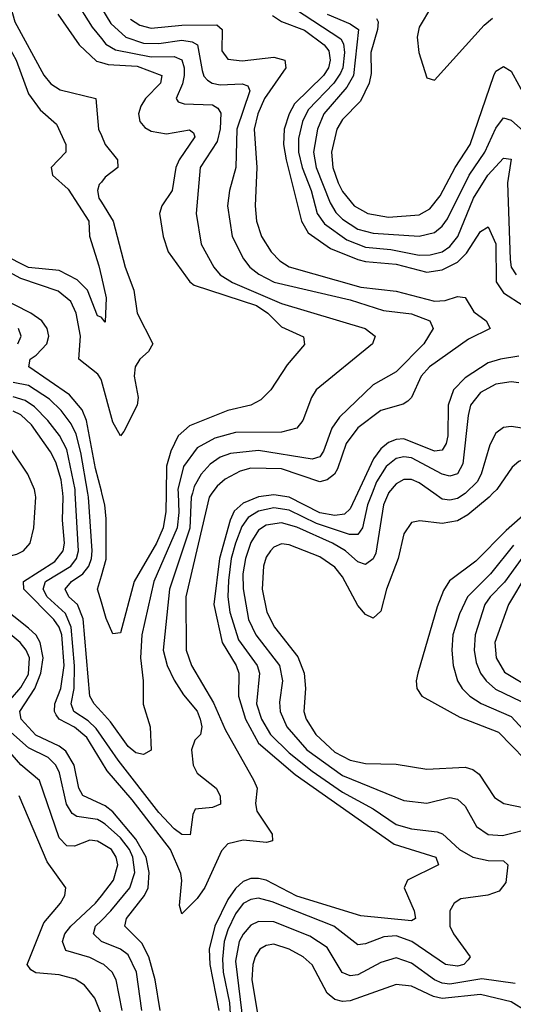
# Model space of a CAD drawing. Header units: inches. Extents: x 884549 to 1028252, y 526810 to 653624.
# Tile 977 of 1056: x 1019787 to 1021076, y 618666 to 621235. Entities that reach past the tile are written whole.
import ezdxf

# ---------------------------------------------------------------- set-up
doc = ezdxf.new("R2010")
doc.units = ezdxf.units.IN
doc.header["$MEASUREMENT"] = 0
for name, color, linetype in [('B0611', 7, 'Continuous'), ('B0612', 7, 'Continuous'), ('B0621', 7, 'Continuous'), ('B0622', 7, 'Continuous')]:
    doc.layers.add(name, color=color, linetype=linetype)

msp = doc.modelspace()

# ---------------------------------------------------------------- linework, layer by layer
at = {"layer": 'B0611', "color": 5}
for points, elevation in [([(1020000, 619188.8), (1019951.3, 619211.3), (1019941.5, 619230), (1019929.3, 619290), (1019906.9, 619326.9), (1019890, 619340.2), (1019828.7, 619368.7), (1019790.4, 619410), (1019786.8, 619430), (1019826.5, 619490), (1019842.4, 619530), (1019848.5, 619570), (1019840.3, 619610), (1019829.5, 619629.5), (1019810, 619647.5), (1019655.8, 619770), (1019641.6, 619790), (1019657.5, 619810), (1019779.5, 619840.5), (1019796.7, 619850), (1019814.2, 619870), (1019823.8, 619910), (1019828.6, 619990), (1019827, 620000)], 2420), ([(1020000, 619300.2), (1019962.2, 619362.2), (1019930, 619389.4), (1019890, 619410), (1019881.9, 619421.9), (1019877.4, 619430), (1019878.6, 619450), (1019894.1, 619490), (1019903.2, 619550), (1019897, 619630), (1019890.2, 619650.2), (1019876.3, 619670), (1019797.7, 619750), (1019796.6, 619770), (1019878.6, 619821.4), (1019900.4, 619850), (1019903.7, 619870), (1019898.3, 619930), (1019900.5, 619990), (1019899.2, 620000)], 2380), ([(1020000, 619366.3), (1019986.1, 619386.1), (1019965.7, 619405.7), (1019927.9, 619430), (1019921, 619450), (1019928.9, 619490), (1019930.3, 619549.7), (1019921.6, 619650), (1019906.2, 619686.2), (1019859, 619730), (1019847.8, 619750), (1019854.2, 619770), (1019920.6, 619810), (1019935.1, 619830), (1019940.2, 619850), (1019932, 620000)], 2360), ([(1020000, 619429.4), (1019980.9, 619450), (1019970.3, 619470), (1019952.2, 619672.2), (1019937.7, 619710), (1019915.4, 619730), (1019905.2, 619750), (1019922.1, 619770), (1019952.1, 619790), (1019967.6, 619810), (1019974.2, 619830), (1019976.3, 619850), (1019966.1, 619990), (1019964.4, 620000)], 2340), ([(1020000, 619715.6), (1019990, 619749.4), (1020000, 619784.7)], 2320), ([(1019736, 619430), (1019790, 619492.7), (1019810, 619528.2), (1019812.2, 619570), (1019803.5, 619590), (1019787.9, 619610), (1019730, 619658.1)], 2440), ([(1020000, 619142.5), (1019990, 619148.3), (1019936.1, 619156.1), (1019923.9, 619163.9), (1019908.9, 619188.9), (1019890.6, 619270), (1019881.4, 619290), (1019861.3, 619310), (1019810, 619335.9), (1019747.9, 619390)], 2440), ([(1020000, 619086.2), (1019990, 619092.2), (1019970, 619094.5), (1019930, 619079.2), (1019910, 619079.7), (1019890, 619100.7), (1019838.9, 619250), (1019790, 619291.7), (1019750, 619337.1)], 2460), ([(1020000, 618639.1), (1019982.7, 618682.7), (1019956.4, 618716.4), (1019932, 618732), (1019890, 618743.5), (1019828.8, 618748.8), (1019816.1, 618756.1), (1019806.7, 618770), (1019850, 618878.8), (1019893.4, 618930), (1019905, 618950), (1019907.3, 618970), (1019858.2, 619038.2), (1019785.9, 619210)], 2480), ([(1020000, 618773.3), (1019970, 618788.9), (1019907.2, 618807.2), (1019898.7, 618830), (1019904.8, 618850), (1019920.3, 618870), (1019984.4, 618930), (1020000, 618949.7)], 2460), ([(1020000, 618830.7), (1019979.7, 618850), (1019984.6, 618870), (1020000, 618885.2)], 2440)]:
    msp.add_lwpolyline(points, dxfattribs=dict(at, elevation=elevation))
at = {"layer": 'B0612', "color": 5}
for points, elevation in [([(1019757.9, 621290), (1019773.8, 621230), (1019850, 621090.6), (1019868.2, 621068.2), (1019892.5, 621052.5), (1019986, 621030), (1019992.7, 620950), (1020000, 620932.9)], 2280), ([(1019929.8, 621290), (1019975.7, 621215.7), (1020000, 621186.1)], 2340), ([(1019716.3, 621270), (1019739.3, 621199.3), (1019777.9, 621130), (1019810, 621041.9), (1019840.5, 621000.5), (1019882.9, 620962.9), (1019907.5, 620910), (1019907.7, 620890), (1019869.4, 620850), (1019872.8, 620830), (1019913.1, 620793.1), (1019967.6, 620710), (1019969.1, 620670.9), (1019993.2, 620593.2), (1020000, 620563.4)], 2260), ([(1019886.2, 621250), (1019942.5, 621170), (1019987.5, 621127.5), (1020000, 621123.7)], 2320), ([(1020000, 620811.8), (1019994.7, 620805.3), (1019989.7, 620790), (1019993.3, 620770), (1020000, 620759.4)], 2280), ([(1020000, 620458.2), (1019999.2, 620459.2), (1019990, 620463), (1019964, 620530), (1019936.5, 620556.5), (1019890, 620581.2), (1019810, 620588.7), (1019742.9, 620622.9)], 2260), ([(1020000, 620293.8), (1019998.6, 620298.6), (1019990.7, 620310.7), (1019941, 620350), (1019945.8, 620410), (1019934.7, 620470), (1019920.1, 620500.1), (1019886.9, 620526.9), (1019790, 620560.5), (1019730, 620592)], 2280), ([(1020000, 620005.3), (1019984.7, 620064.7), (1019961.4, 620190), (1019950, 620217.5), (1019917.1, 620257), (1019810.5, 620330), (1019814.3, 620350), (1019830, 620360.1), (1019857.5, 620390), (1019862.5, 620410), (1019858.2, 620430), (1019844.3, 620450), (1019815.5, 620470), (1019650, 620554.1)], 2320), ([(1019782.3, 620390), (1019790.7, 620410), (1019783.4, 620430)], 2340), ([(1019964.4, 620000), (1019946.3, 620106.3), (1019934.2, 620154.2), (1019921.3, 620181.3), (1019895.3, 620215.3), (1019864.9, 620244.9), (1019810, 620280.6), (1019770, 620288.9)], 2340), ([(1019932, 620000), (1019931.4, 620010), (1019910, 620113.6), (1019890.4, 620150.4), (1019860.2, 620190), (1019825.6, 620225.6), (1019801.5, 620241.5), (1019770, 620251.6)], 2360), ([(1019899.2, 620000), (1019894.7, 620034.7), (1019880.9, 620080.9), (1019867.6, 620107.6), (1019818, 620178), (1019790, 620204.8), (1019770, 620213.6)], 2380), ([(1019827, 620000), (1019825.4, 620010), (1019808.2, 620050), (1019760.5, 620120.5)], 2420)]:
    msp.add_lwpolyline(points, dxfattribs=dict(at, elevation=elevation))
at = {"layer": 'B0621', "color": 5}
for points, elevation in [([(1020237.6, 620000), (1020234.8, 619990), (1020231.2, 619908.8), (1020177.9, 619750), (1020161, 619590), (1020171.7, 619550), (1020190, 619512.1), (1020214.2, 619474.2), (1020250, 619430.9), (1020257.8, 619410), (1020262, 619390), (1020258.5, 619370), (1020244.2, 619355.8), (1020235.4, 619330), (1020239.7, 619290), (1020250, 619269.1), (1020299.4, 619230), (1020310.1, 619210), (1020311, 619189), (1020290, 619179.9), (1020244.8, 619175.2), (1020238.5, 619161.5), (1020231.5, 619108.5), (1020210, 619109.9), (1020190, 619124), (1020150, 619167.1), (1020043.8, 619303.8), (1020000, 619366.3)], 2360), ([(1020168.9, 620000), (1020168.2, 619951.8), (1020161.4, 619910), (1020143.9, 619870), (1020085.5, 619770), (1020050, 619635.8), (1020030, 619633), (1020012.7, 619672.7), (1020000, 619715.6)], 2320), ([(1020000, 619784.7), (1020012.2, 619827.8), (1020012.8, 619932.8), (1020009.1, 619970), (1020001.4, 620000)], 2320), ([(1020288.6, 620000), (1020281.1, 619990), (1020220.9, 619730), (1020221.6, 619590), (1020235.8, 619550), (1020293.2, 619453.2), (1020323.4, 619383.4), (1020398.2, 619250), (1020406.6, 619230), (1020402.5, 619190), (1020405.8, 619170), (1020445.6, 619110), (1020447.2, 619092.8), (1020431.3, 619088.7), (1020370, 619094.8), (1020330, 619085), (1020313.5, 619066.5), (1020270, 618970.9), (1020250, 618942.4), (1020210, 618902.7), (1020204.4, 618924.4), (1020210.3, 618989.7), (1020207.5, 619007.5), (1020180.2, 619070), (1020080.1, 619200.1), (1020015.2, 619275.2), (1020000, 619300.2)], 2380), ([(1020200.2, 620000), (1020202.7, 619950), (1020198, 619910), (1020137.4, 619770), (1020105.6, 619630), (1020102.6, 619570), (1020109.2, 619510), (1020109.6, 619449.6), (1020127.1, 619390), (1020130.2, 619329.8), (1020110, 619318.5), (1020090, 619322.7), (1020070, 619338.7), (1020023.7, 619403.7), (1020000, 619429.4)], 2340), ([(1020668.9, 620000), (1020650, 619959), (1020635, 619945), (1020610, 619941.6), (1020570, 619948.6), (1020490, 619989.3), (1020450, 619996.1), (1020410, 619990.1), (1020370, 619974.1), (1020347, 619953), (1020336.3, 619930), (1020308.2, 619830), (1020294.1, 619710), (1020315.1, 619610), (1020352.2, 619550), (1020359.3, 619530), (1020358, 619470), (1020376.3, 619410), (1020410, 619348.2), (1020505.7, 619265.7), (1020764.5, 619084.5), (1020873.1, 619050), (1020880.6, 619030), (1020799.3, 618990), (1020790.8, 618970), (1020816.4, 618910), (1020820.6, 618890), (1020810, 618884.5), (1020677.7, 618897.7), (1020510, 618948.5), (1020430, 618990), (1020410, 618994.6), (1020390, 618994.5), (1020370, 618986.7), (1020350, 618968.8), (1020330, 618939.9), (1020296.5, 618870), (1020281.8, 618810), (1020283.1, 618770), (1020306.5, 618650)], 2420), ([(1020706.8, 620000), (1020694.8, 619970), (1020681.6, 619910), (1020670, 619892.1), (1020648.2, 619891.8), (1020561.3, 619921.3), (1020490, 619955.4), (1020450, 619961.8), (1020410, 619952.7), (1020383.5, 619936.5), (1020366.9, 619913.1), (1020350.4, 619869.6), (1020338.7, 619830), (1020332.2, 619772.2), (1020330.6, 619730), (1020335.8, 619690), (1020357.7, 619617.7), (1020406.5, 619550), (1020412.9, 619530), (1020405.4, 619450), (1020418, 619410), (1020441.2, 619370), (1020490, 619322.4), (1020550, 619274.6), (1020630, 619220.3), (1020710, 619176.9), (1020770, 619136), (1020810, 619124.1), (1020876.9, 619116.9), (1020890.9, 619110.9), (1020934.9, 619070), (1020970, 619050.4), (1021010, 619041.4), (1021050, 619040.6), (1021061.2, 619030), (1021056, 618984), (1021038.4, 618961.6), (1021008.8, 618951.2), (1020938.3, 618941.7), (1020921.1, 618930), (1020910.2, 618910), (1020910.1, 618870), (1020919.3, 618850), (1020963.1, 618790), (1020957.9, 618782.1), (1020946, 618770), (1020930, 618766.1), (1020898.2, 618770), (1020810.6, 618830.6), (1020770, 618845.1), (1020737.3, 618842.7), (1020690, 618824), (1020670, 618821.5), (1020606.7, 618870), (1020446.3, 618933.7), (1020410, 618943.3), (1020390, 618940.2), (1020370, 618929.2), (1020350, 618902.5), (1020330, 618860.4), (1020320.9, 618830), (1020316.1, 618783.9), (1020318.4, 618750), (1020334.4, 618670), (1020343, 618530)], 2440), ([(1020749.5, 620000), (1020736.3, 619970), (1020716.8, 619843.2), (1020710, 619828.7), (1020690, 619813.6), (1020670, 619820.7), (1020637.3, 619850), (1020603.5, 619870), (1020510, 619911.4), (1020470, 619923), (1020430, 619916.9), (1020410, 619903.4), (1020390, 619871.4), (1020376, 619830), (1020369.8, 619790), (1020370.5, 619750.5), (1020384.3, 619670), (1020403.6, 619630), (1020465.5, 619550), (1020472.7, 619510), (1020464.9, 619455.1), (1020466.9, 619430), (1020484.3, 619390), (1020536.9, 619330), (1020630, 619263.6), (1020790, 619198), (1020850, 619191.3), (1020910, 619205.8), (1020930, 619202.1), (1020950, 619183.5), (1020979.5, 619130), (1021010, 619109.6), (1021047, 619107), (1021130, 619127.9)], 2460), ([(1021022.3, 620000), (1021012.4, 619990), (1020956.9, 619943.1), (1020930, 619928), (1020890, 619921.1), (1020831.9, 619928.1), (1020810, 619923.4), (1020790, 619894), (1020774.8, 619830), (1020744.4, 619750), (1020730, 619692.6), (1020710, 619673.6), (1020690, 619683.2), (1020670, 619706.9), (1020630, 619781.8), (1020610, 619807.2), (1020570, 619833.7), (1020490, 619865.2), (1020470, 619867.5), (1020450, 619859.1), (1020441.4, 619850), (1020430, 619832.9), (1020423.6, 619810), (1020420.2, 619750), (1020432, 619690), (1020451.8, 619650), (1020512.6, 619572.6), (1020529.8, 619530), (1020532.8, 619490), (1020528.4, 619430), (1020534.5, 619410), (1020559.7, 619370), (1020610, 619324.6), (1020650, 619303.2), (1020690, 619294.9), (1020770, 619293.3), (1020850, 619279.6), (1020950, 619285.3), (1020970, 619279.3), (1020986.7, 619266.7), (1021026.1, 619206.1), (1021050.6, 619190.6), (1021190, 619161.7)], 2480), ([(1020951, 620000), (1020950, 619999), (1020930, 619986.5), (1020910, 619981.5), (1020890, 619984.3), (1020868, 620000)], 2460), ([(1021130, 619967.2), (1021057.2, 619902.8), (1020977.6, 619822.4), (1020908.6, 619771.5), (1020893.5, 619746.5), (1020876.8, 619703.2), (1020826.5, 619530), (1020822.1, 619510), (1020824, 619490), (1020836.9, 619470), (1020935.8, 619415.8), (1021036.6, 619376.6), (1021140.7, 619270)], 2520), ([(1021075.8, 619864.2), (1021015.6, 619790), (1020956, 619730), (1020934.9, 619685.1), (1020917.5, 619630), (1020914.8, 619590), (1020918.3, 619550), (1020929.6, 619510), (1020942.1, 619490), (1020962, 619470), (1020991.3, 619451.3), (1021070, 619417.6), (1021121.6, 619361.6)], 2540), ([(1021112, 619850), (1021052.3, 619767.7), (1021014.7, 619730), (1021001, 619710), (1020976.1, 619630), (1020973.5, 619590), (1020978.3, 619558.3), (1020989.7, 619530), (1021004.3, 619510), (1021029.1, 619489.1), (1021096.3, 619456.3)], 2560), ([(1021110.9, 619790), (1021063, 619710), (1021027.7, 619610), (1021030.4, 619570), (1021052.9, 619532.9), (1021127.9, 619487.9)], 2580), ([(1020153.8, 618650), (1020140.7, 618730), (1020123.8, 618790), (1020105.9, 618825.9), (1020061.6, 618870), (1020065.8, 618890), (1020112.7, 618950), (1020122, 618970), (1020124.7, 619010), (1020116.9, 619050), (1020090, 619097.3), (1020030, 619168.8), (1020010, 619184.2), (1020000, 619188.8)], 2420), ([(1020000, 618885.2), (1020025.1, 618910), (1020074.5, 618970), (1020087.6, 619010), (1020082.3, 619050), (1020073.4, 619070), (1020050, 619101.1), (1020010, 619136.8), (1020000, 619142.5)], 2440), ([(1020000, 618949.7), (1020032, 618990), (1020043.2, 619030), (1020039, 619050), (1020026.9, 619070), (1020000, 619086.2)], 2460), ([(1021080.6, 618720.6), (1020993.2, 618733.2), (1020910, 618719.4), (1020890, 618721.4), (1020870, 618730.2), (1020810, 618774.2), (1020770, 618787.5), (1020730, 618775.3), (1020670, 618743.7), (1020650, 618740.5), (1020629.1, 618749.1), (1020590, 618814.7), (1020544.4, 618844.4), (1020450, 618882.1), (1020410, 618882.9), (1020390, 618872.6), (1020370, 618849.9), (1020360, 618830), (1020350, 618779), (1020378.5, 618550)], 2460), ([(1020105.8, 618650), (1020092, 618750), (1020070, 618795.6), (1020050, 618810.7), (1020000.7, 618830), (1020000, 618830.7)], 2440), ([(1021108.9, 618648.9), (1021070, 618672.9), (1020990, 618691.8), (1020890, 618682), (1020867.1, 618687.1), (1020810, 618713.4), (1020770, 618717.8), (1020650, 618675.8), (1020630, 618674.1), (1020610, 618678.9), (1020590, 618695.3), (1020550, 618769.9), (1020526.5, 618790), (1020490, 618810.6), (1020450, 618823), (1020430, 618819.9), (1020414.1, 618810), (1020401.2, 618790), (1020395.4, 618770), (1020392.7, 618730), (1020440.1, 618450)], 2480), ([(1020054.7, 618650), (1020038.3, 618730), (1020028.1, 618750), (1020006.5, 618770), (1020000, 618773.3)], 2460)]:
    msp.add_lwpolyline(points, dxfattribs=dict(at, elevation=elevation))
at = {"layer": 'B0622', "color": 5}
for points, elevation in [([(1020000, 621265.7), (1020025.1, 621225.1), (1020063.6, 621190), (1020110, 621174.4), (1020150, 621173.6), (1020210, 621182.3), (1020237.5, 621177.5), (1020250.8, 621170), (1020262.9, 621102.9), (1020267.8, 621087.8), (1020277.2, 621077.2), (1020289.4, 621069.4), (1020310, 621065.1), (1020367.9, 621067.9), (1020382.7, 621062.7), (1020387.3, 621050), (1020353.8, 620950), (1020351, 620850), (1020334.8, 620790), (1020329.7, 620750), (1020341.7, 620670), (1020371.2, 620611.2), (1020388.1, 620590), (1020411.4, 620571.4), (1020450.9, 620550.9), (1020650, 620504.3), (1020736.5, 620476.5), (1020810, 620467.7), (1020857.8, 620450), (1020866, 620430), (1020842.1, 620390), (1020770, 620316.2), (1020710, 620282.5), (1020621.7, 620198.3), (1020601.4, 620170), (1020579.7, 620110), (1020570, 620094.9), (1020550, 620088.7), (1020410, 620111.5), (1020336.8, 620103.2), (1020310, 620094.2), (1020283.9, 620076.1), (1020260.5, 620050), (1020242.6, 620017.4), (1020237.6, 620000)], 2360), ([(1020504.2, 621264.2), (1020625.6, 621185.6), (1020632.2, 621172.2), (1020634.7, 621150), (1020630.7, 621110), (1020624.6, 621095.4), (1020606.9, 621070), (1020539.6, 621000.4), (1020525, 620970), (1020514.9, 620925.1), (1020514.9, 620890), (1020524, 620850), (1020547.7, 620790), (1020563.9, 620730), (1020582.4, 620702.4), (1020640.6, 620660.6), (1020690, 620641.4), (1020755.4, 620635.4), (1020830, 620621.1), (1020858.5, 620621.5), (1020889.9, 620630), (1020910, 620643.4), (1020930.6, 620669.4), (1020971.6, 620770), (1021009.2, 620830), (1021050, 620874.1), (1021070, 620871.1), (1021060.6, 620810), (1021067.6, 620610), (1021070.1, 620590), (1021082.9, 620570)], 2440), ([(1020862.3, 621270), (1020830, 621215.8), (1020824.3, 621190), (1020829.3, 621149.3), (1020850, 621084), (1020870, 621077.6), (1020999.3, 621220.7), (1021021.1, 621238.9)], 2520), ([(1020076.5, 621236.5), (1020100.9, 621220.9), (1020130, 621213.2), (1020210, 621220.8), (1020301.8, 621221.8), (1020315.8, 621210), (1020314.2, 621154.2), (1020330, 621131.9), (1020368, 621128), (1020450, 621137.7), (1020479.3, 621130), (1020481.9, 621110), (1020425.7, 621030), (1020408.4, 620990), (1020398.8, 620950), (1020405.8, 620850), (1020401.9, 620750), (1020405.2, 620710), (1020418.1, 620670), (1020443.2, 620630), (1020465.8, 620605.8), (1020490, 620590.1), (1020677.6, 620537.6), (1020770, 620526.6), (1020870, 620500.6), (1020897.4, 620502.6), (1020930, 620513.4), (1020950, 620510.1), (1020972.9, 620472.9), (1021004.8, 620450), (1021015.3, 620430), (1020958.2, 620401.8), (1020856.5, 620330), (1020834.7, 620305.3), (1020810, 620250), (1020800.3, 620239.7), (1020788, 620232), (1020730, 620216.1), (1020669.5, 620170.5), (1020639.1, 620130), (1020616.9, 620063.1), (1020608.6, 620050), (1020590, 620034.9), (1020570, 620030), (1020470, 620063.4), (1020390, 620065.5), (1020362.7, 620057.3), (1020323.6, 620036.4), (1020302.1, 620017.9), (1020288.6, 620000)], 2380), ([(1020446.5, 621246.5), (1020470.2, 621230.2), (1020530, 621208.2), (1020581.8, 621170), (1020593.8, 621153.8), (1020597.4, 621130), (1020592.8, 621110), (1020579.6, 621090), (1020504, 621016), (1020490, 620990), (1020477.2, 620950), (1020475.6, 620910), (1020482.9, 620870), (1020522.3, 620710), (1020539.6, 620679.6), (1020598.1, 620638.1), (1020670, 620609.5), (1020690, 620604), (1020770, 620597.3), (1020850, 620576.5), (1020890, 620582.8), (1020930, 620602.6), (1020953.4, 620626.6), (1020990, 620683.1), (1021010, 620695.2), (1021030.2, 620650.2), (1021031.2, 620551.2), (1021050, 620522.7), (1021101.7, 620490)], 2420), ([(1020590, 621249.3), (1020650, 621224.5), (1020671.8, 621210), (1020658.4, 621090), (1020640.8, 621059.2), (1020581.3, 620990), (1020564.1, 620950), (1020554, 620890), (1020560.8, 620850), (1020597.7, 620757.7), (1020612.3, 620732.3), (1020630, 620714.6), (1020670, 620689.1), (1020710, 620678), (1020829.4, 620670.6), (1020870, 620680.5), (1020890, 620696.2), (1020904.1, 620715.9), (1020960, 620830), (1021001.1, 620890), (1021030, 620952.7), (1021050, 620979.2), (1021070, 620973.4), (1021110, 620937.7)], 2460), ([(1020718.2, 621238.2), (1020722.3, 621230), (1020720.8, 621210), (1020703.8, 621150), (1020704.7, 621095.3), (1020699.4, 621070), (1020676.9, 621023.1), (1020630, 620974.5), (1020614.8, 620950), (1020600.8, 620890), (1020604.6, 620850), (1020618.5, 620810), (1020630, 620787.1), (1020660.1, 620750), (1020696, 620730), (1020750, 620720.3), (1020830, 620726.5), (1020858, 620742), (1020884.5, 620775.5), (1020923.6, 620850), (1020962.9, 620910), (1021024.4, 621090), (1021030, 621101), (1021050, 621113.5), (1021070, 621101), (1021110, 621028.3)], 2480), ([(1020000, 621186.1), (1020011.7, 621171.8), (1020036.8, 621156.8), (1020130, 621138.3), (1020190, 621139.3), (1020210, 621130.4), (1020216.6, 621110), (1020216.1, 621090), (1020212.1, 621067.9), (1020195, 621030), (1020200.6, 621020.6), (1020215.9, 621015.9), (1020290, 621013.5), (1020304.4, 621004.4), (1020311.8, 620991.8), (1020310.5, 620950.5), (1020302.4, 620917.6), (1020258.3, 620850), (1020247.5, 620730), (1020261, 620650), (1020293.9, 620590), (1020310.5, 620570), (1020342.2, 620550), (1020470, 620494.9), (1020689, 620430), (1020714.8, 620410), (1020708.1, 620390), (1020561.2, 620270), (1020548.3, 620250), (1020526.1, 620190), (1020510.1, 620169.9), (1020470, 620159.6), (1020350, 620158.1), (1020296.1, 620143.9), (1020250, 620118.4), (1020214.4, 620070), (1020199.7, 620010), (1020200.2, 620000)], 2340), ([(1020000, 621123.7), (1020018.2, 621118.2), (1020093.7, 621113.7), (1020158.1, 621090), (1020154.7, 621070), (1020115.6, 621030), (1020103.3, 621010), (1020097.4, 620990), (1020100.2, 620970), (1020113.6, 620953.6), (1020130, 620944.7), (1020170, 620937.8), (1020230, 620947.7), (1020240.2, 620940.2), (1020244.1, 620930), (1020203.1, 620870), (1020194.7, 620850), (1020184.9, 620790), (1020157.6, 620750), (1020151.8, 620730), (1020161.7, 620670), (1020174.2, 620630), (1020231.3, 620551.3), (1020242.6, 620542.6), (1020404.9, 620490), (1020434.3, 620470), (1020470, 620433.9), (1020527.9, 620407.9), (1020530, 620387.7), (1020484.8, 620335.2), (1020442.8, 620270), (1020416.7, 620243.3), (1020390.3, 620230), (1020330, 620215.5), (1020230, 620175.9), (1020200.4, 620150), (1020181.4, 620110), (1020169.9, 620070.1), (1020168.9, 620000)], 2320), ([(1020000, 620932.9), (1020010, 620909.5), (1020042.5, 620870), (1020043, 620850), (1020010, 620824.2), (1020000, 620811.8)], 2280), ([(1020000, 620759.4), (1020031.3, 620710), (1020061.9, 620590), (1020085.2, 620530), (1020093.5, 620470), (1020134.8, 620390), (1020123.2, 620370), (1020100.1, 620350), (1020087.9, 620330), (1020085.5, 620305.5), (1020096.1, 620250), (1020093.2, 620230), (1020059.1, 620160.9), (1020050, 620149.8), (1020030, 620185.6), (1020000, 620293.8)], 2280), ([(1020000, 620563.4), (1020012.3, 620510), (1020010, 620446), (1020000, 620458.2)], 2260), ([(1021090, 620357.2), (1021042, 620350), (1021010, 620339.7), (1020950, 620301.3), (1020919.3, 620270), (1020905.5, 620230), (1020904.8, 620150), (1020900.4, 620130), (1020890, 620111.9), (1020870, 620109.5), (1020790, 620141.5), (1020770, 620140.3), (1020750, 620131.9), (1020730, 620115.9), (1020710.2, 620089.8), (1020668.9, 620000)], 2420), ([(1021090, 620287.8), (1021070, 620290.8), (1021030, 620284.2), (1020990, 620262.4), (1020964, 620230), (1020957.3, 620202.7), (1020943.5, 620076.5), (1020929.8, 620050.2), (1020910, 620044.1), (1020890, 620049.3), (1020810, 620092), (1020790, 620094.5), (1020770, 620090.2), (1020743.7, 620070), (1020718.8, 620030), (1020706.8, 620000)], 2440), ([(1021150, 620161.7), (1021070, 620173.6), (1021050, 620171.3), (1021030, 620156.5), (1021014, 620126), (1020991.9, 620050), (1020981.2, 620030), (1020951, 620000)], 2460), ([(1021477, 620000), (1021466.9, 620006.9), (1021416.1, 620056.1), (1021330, 620106.4), (1021270, 620118.6), (1021230, 620116.9), (1021130, 620098.8), (1021090, 620082.4), (1021072.5, 620067.5), (1021032.2, 620010), (1021022.3, 620000)], 2480), ([(1020868, 620000), (1020830, 620027.2), (1020810, 620035.9), (1020790, 620035.8), (1020770, 620024.4), (1020750, 620001.1), (1020749.5, 620000)], 2460), ([(1020001.4, 620000), (1020000, 620005.3)], 2320)]:
    msp.add_lwpolyline(points, dxfattribs=dict(at, elevation=elevation))

doc.saveas('drawing.dxf')
